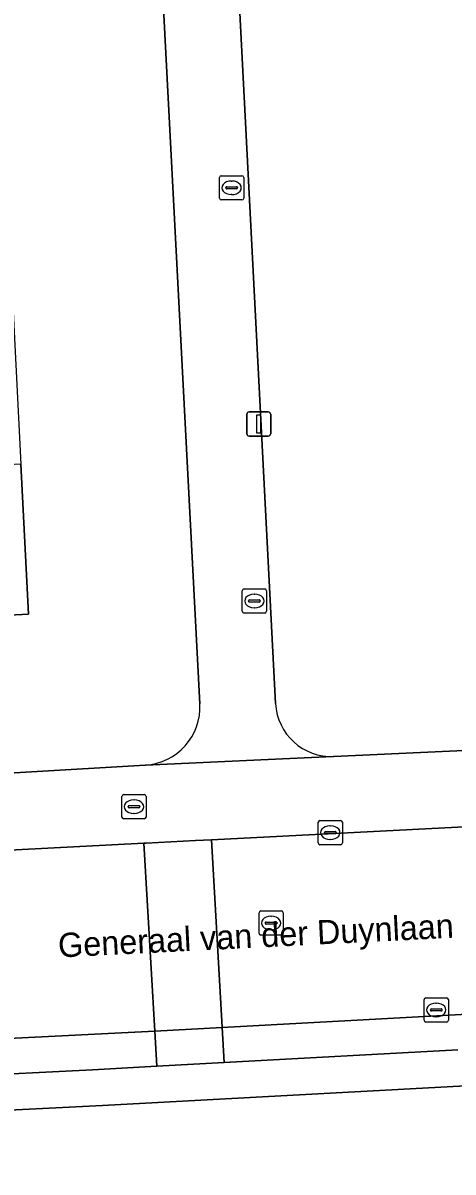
# Model space of a CAD drawing. Extents: x 161084 to 161928, y 385354 to 386522.
# Drawn here: x 161424.42 to 161442.17, y 385436.63 to 385484.1 of the extents above; entities that cross this region are included whole.
import ezdxf

# ---------------------------------------------------------------- set-up
doc = ezdxf.new("R2010")
doc.units = 0
for name, color, linetype in [('IMGEO_Brandkraan', 7, 'Continuous'), ('IMGEO_Erf', 7, 'Continuous'), ('IMGEO_Kolk', 7, 'Continuous'), ('IMGEO_Lichtmast', 7, 'Continuous'), ('IMGEO_Openbare_ruimte_label', 7, 'Continuous'), ('IMGEO_Pand', 7, 'Continuous'), ('IMGEO_Parkeervlak_open', 7, 'Continuous'), ('IMGEO_Rijbaan_lokaal_open', 7, 'Continuous'), ('IMGEO_Rioolput', 7, 'Continuous'), ('IMGEO_Voetpad_open', 7, 'Continuous')]:
    doc.layers.add(name, color=color, linetype=linetype)

msp = doc.modelspace()

# ---------------------------------------------------------------- linework, layer by layer
at = {"layer": 'IMGEO_Brandkraan'}
for p, q in [((161428.499, 385451.297), (161428.499, 385452.149)), ((161428.574, 385452.223), (161429.426, 385452.223)), ((161428.987, 385452.003), (161429.012, 385452.003)), ((161429.5, 385452.149), (161429.5, 385451.297)), ((161428.758, 385451.717), (161428.758, 385451.729)), ((161429.196, 385451.68), (161428.798, 385451.68)), ((161428.801, 385451.766), (161429.199, 385451.766)), ((161429.01, 385451.443), (161428.985, 385451.443)), ((161429.242, 385451.729), (161429.242, 385451.717)), ((161429.426, 385451.223), (161428.574, 385451.223))]:
    msp.add_line(p, q, dxfattribs=at)
for points in [[(161428.499, 385451.297), (161428.499, 385452.149)], [(161428.574, 385452.223), (161429.426, 385452.223)], [(161429.5, 385452.149), (161429.5, 385451.297)], [(161429.426, 385451.223), (161428.574, 385451.223)]]:
    msp.add_lwpolyline(points, dxfattribs=at)
for centre, radius, start, end in [((161428.576, 385452.147), 0.0765, 91.552, 178.448), ((161428.576, 385452.147), 0.0765, 91.552, 178.448), ((161429.424, 385452.147), 0.0765, 1.552, 88.448), ((161429.424, 385452.147), 0.0765, 1.552, 88.448), ((161428.798, 385451.726), 0.0403, 85.8775, 175.7526), ((161428.795, 385451.716), 0.0366, 178.938, 274.7102), ((161429.199, 385451.723), 0.043, 264.8664, 352.4533), ((161429.203, 385451.728), 0.0386, 1.7309, 96.639), ((161428.576, 385451.299), 0.0765, 181.552, 268.448), ((161428.576, 385451.299), 0.0765, 181.552, 268.448), ((161429.424, 385451.299), 0.0765, 271.552, 358.448), ((161429.424, 385451.299), 0.0765, 271.552, 358.448)]:
    msp.add_arc(centre, radius, start, end, dxfattribs=at)
for centre, major_axis, ratio, start_param, end_param in [((161428.986, 385451.723), (-0.387, 0.002), 0.722429, 4.712389, 7.853982), ((161429.011, 385451.723), (-0.39, 0.002), 0.717154, 1.570796, 4.712389)]:
    msp.add_ellipse(centre, major_axis=major_axis, ratio=ratio, start_param=start_param, end_param=end_param, dxfattribs=at)
at = {"layer": 'IMGEO_Erf'}
for points in [[(161425.182, 385526.476), (161421.216, 385526.254), (161421.535, 385520.062), (161421.846, 385514.041), (161422.156, 385508.02), (161422.467, 385501.999), (161422.57, 385500), (161422.777, 385495.978), (161423.088, 385489.958), (161423.399, 385483.937), (161423.709, 385477.916), (161424.02, 385471.895), (161424.33, 385465.874), (161424.65, 385459.679), (161419.05, 385459.388), (161419.359, 385453.441), (161419.358, 385452.841), (161429.459, 385453.441)], [(161431.723, 385455.97), (161429.425, 385500), (161428.183, 385523.793)], [(161431.344, 385523.866), (161432.575, 385500), (161434.846, 385455.984)], [(161437.255, 385453.799), (161452.179, 385454.491)], [(161531.457, 385435.246), (161530.957, 385444.578), (161522.121, 385444.14), (161514.172, 385443.782), (161506.893, 385443.442), (161489.826, 385442.609), (161472.328, 385441.714), (161462.435, 385441.214), (161462.607, 385437.07), (161459.521, 385436.942), (161459.349, 385441.056), (161451.84, 385440.651), (161445.994, 385440.367), (161427.695, 385439.377), (161410.372, 385438.518), (161399.098, 385437.94), (161399.975, 385420.149)]]:
    msp.add_lwpolyline(points, dxfattribs=at)
for centre, radius, start, end in [((161429.317, 385455.846), 2.409, 273.3757, 2.9535), ((161437.152, 385456.106), 2.309, 183.0219, 272.5611)]:
    msp.add_arc(centre, radius, start, end, dxfattribs=at)
at = {"layer": 'IMGEO_Kolk'}
for p, q in [((161432.53, 385476.864), (161432.53, 385477.716)), ((161432.605, 385477.79), (161433.457, 385477.79)), ((161433.018, 385477.57), (161433.043, 385477.57)), ((161433.531, 385477.716), (161433.531, 385476.864)), ((161432.789, 385477.284), (161432.789, 385477.296)), ((161433.227, 385477.247), (161432.829, 385477.247)), ((161432.832, 385477.333), (161433.23, 385477.333)), ((161433.041, 385477.01), (161433.016, 385477.01)), ((161433.273, 385477.296), (161433.273, 385477.284)), ((161433.457, 385476.79), (161432.605, 385476.79)), ((161433.471, 385459.795), (161433.471, 385460.647)), ((161433.546, 385460.721), (161434.398, 385460.721)), ((161433.959, 385460.501), (161433.984, 385460.501)), ((161434.472, 385460.647), (161434.472, 385459.795)), ((161433.73, 385460.215), (161433.73, 385460.227)), ((161434.168, 385460.178), (161433.77, 385460.178)), ((161433.773, 385460.264), (161434.171, 385460.264)), ((161433.982, 385459.941), (161433.957, 385459.941)), ((161434.214, 385460.227), (161434.214, 385460.215)), ((161434.398, 385459.721), (161433.546, 385459.721)), ((161436.604, 385450.227), (161436.604, 385451.079)), ((161436.679, 385451.153), (161437.531, 385451.153)), ((161437.092, 385450.933), (161437.117, 385450.933)), ((161437.605, 385451.079), (161437.605, 385450.227)), ((161436.863, 385450.647), (161436.863, 385450.659)), ((161437.301, 385450.61), (161436.903, 385450.61)), ((161436.906, 385450.696), (161437.304, 385450.696)), ((161437.115, 385450.373), (161437.09, 385450.373)), ((161437.347, 385450.659), (161437.347, 385450.647)), ((161437.531, 385450.153), (161436.679, 385450.153)), ((161440.979, 385442.901), (161440.979, 385443.753)), ((161441.054, 385443.827), (161441.906, 385443.827)), ((161441.98, 385443.753), (161441.98, 385442.901)), ((161441.238, 385443.321), (161441.238, 385443.333)), ((161441.676, 385443.284), (161441.278, 385443.284)), ((161441.281, 385443.37), (161441.679, 385443.37)), ((161441.467, 385443.607), (161441.492, 385443.607)), ((161441.722, 385443.333), (161441.722, 385443.321)), ((161441.906, 385442.827), (161441.054, 385442.827)), ((161441.49, 385443.047), (161441.465, 385443.047))]:
    msp.add_line(p, q, dxfattribs=at)
for points in [[(161432.53, 385476.864), (161432.53, 385477.716)], [(161432.605, 385477.79), (161433.457, 385477.79)], [(161433.531, 385477.716), (161433.531, 385476.864)], [(161433.457, 385476.79), (161432.605, 385476.79)], [(161433.471, 385459.795), (161433.471, 385460.647)], [(161433.546, 385460.721), (161434.398, 385460.721)], [(161434.472, 385460.647), (161434.472, 385459.795)], [(161434.398, 385459.721), (161433.546, 385459.721)], [(161436.604, 385450.227), (161436.604, 385451.079)], [(161436.679, 385451.153), (161437.531, 385451.153)], [(161437.605, 385451.079), (161437.605, 385450.227)], [(161437.531, 385450.153), (161436.679, 385450.153)], [(161440.979, 385442.901), (161440.979, 385443.753)], [(161441.054, 385443.827), (161441.906, 385443.827)], [(161441.98, 385443.753), (161441.98, 385442.901)], [(161441.906, 385442.827), (161441.054, 385442.827)]]:
    msp.add_lwpolyline(points, dxfattribs=at)
for centre, radius, start, end in [((161432.607, 385477.714), 0.0765, 91.552, 178.448), ((161432.607, 385477.714), 0.0765, 91.552, 178.448), ((161433.455, 385477.714), 0.0765, 1.552, 88.448), ((161433.455, 385477.714), 0.0765, 1.552, 88.448), ((161432.829, 385477.293), 0.0403, 85.8775, 175.7526), ((161432.826, 385477.283), 0.0366, 178.938, 274.7102), ((161433.23, 385477.29), 0.043, 264.8664, 352.4533), ((161433.234, 385477.295), 0.0386, 1.7309, 96.639), ((161432.607, 385476.866), 0.0765, 181.552, 268.448), ((161432.607, 385476.866), 0.0765, 181.552, 268.448), ((161433.455, 385476.866), 0.0765, 271.552, 358.448), ((161433.455, 385476.866), 0.0765, 271.552, 358.448), ((161433.548, 385460.645), 0.0765, 91.552, 178.448), ((161433.548, 385460.645), 0.0765, 91.552, 178.448), ((161434.396, 385460.645), 0.0765, 1.552, 88.448), ((161434.396, 385460.645), 0.0765, 1.552, 88.448), ((161433.77, 385460.224), 0.0403, 85.8775, 175.7526), ((161433.767, 385460.214), 0.0366, 178.938, 274.7102), ((161434.171, 385460.221), 0.043, 264.8664, 352.4533), ((161434.175, 385460.226), 0.0386, 1.7309, 96.639), ((161433.548, 385459.797), 0.0765, 181.552, 268.448), ((161433.548, 385459.797), 0.0765, 181.552, 268.448), ((161434.396, 385459.797), 0.0765, 271.552, 358.448), ((161434.396, 385459.797), 0.0765, 271.552, 358.448), ((161436.681, 385451.077), 0.0765, 91.552, 178.448), ((161436.681, 385451.077), 0.0765, 91.552, 178.448), ((161437.529, 385451.077), 0.0765, 1.552, 88.448), ((161437.529, 385451.077), 0.0765, 1.552, 88.448), ((161436.903, 385450.656), 0.0403, 85.8775, 175.7526), ((161436.9, 385450.646), 0.0366, 178.938, 274.7102), ((161437.304, 385450.653), 0.043, 264.8664, 352.4533), ((161437.308, 385450.658), 0.0386, 1.7309, 96.639), ((161436.681, 385450.229), 0.0765, 181.552, 268.448), ((161436.681, 385450.229), 0.0765, 181.552, 268.448), ((161437.529, 385450.229), 0.0765, 271.552, 358.448), ((161437.529, 385450.229), 0.0765, 271.552, 358.448), ((161441.056, 385443.751), 0.0765, 91.552, 178.448), ((161441.056, 385443.751), 0.0765, 91.552, 178.448), ((161441.904, 385443.751), 0.0765, 1.552, 88.448), ((161441.904, 385443.751), 0.0765, 1.552, 88.448), ((161441.278, 385443.33), 0.0403, 85.8775, 175.7526), ((161441.275, 385443.32), 0.0366, 178.938, 274.7102), ((161441.679, 385443.327), 0.043, 264.8664, 352.4533), ((161441.683, 385443.332), 0.0386, 1.7309, 96.639), ((161441.056, 385442.903), 0.0765, 181.552, 268.448), ((161441.056, 385442.903), 0.0765, 181.552, 268.448), ((161441.904, 385442.903), 0.0765, 271.552, 358.448), ((161441.904, 385442.903), 0.0765, 271.552, 358.448)]:
    msp.add_arc(centre, radius, start, end, dxfattribs=at)
for centre, major_axis, ratio, start_param, end_param in [((161433.017, 385477.29), (-0.387, 0.002), 0.722429, 4.712389, 7.853982), ((161433.042, 385477.29), (-0.39, 0.002), 0.717154, 1.570796, 4.712389), ((161433.958, 385460.221), (-0.387, 0.002), 0.722429, 4.712389, 7.853982), ((161433.983, 385460.221), (-0.39, 0.002), 0.717154, 1.570796, 4.712389), ((161437.091, 385450.653), (-0.387, 0.002), 0.722429, 4.712389, 7.853982), ((161437.116, 385450.653), (-0.39, 0.002), 0.717154, 1.570796, 4.712389), ((161441.466, 385443.327), (-0.387, 0.002), 0.722429, 4.712389, 7.853982), ((161441.491, 385443.327), (-0.39, 0.002), 0.717154, 1.570796, 4.712389)]:
    msp.add_ellipse(centre, major_axis=major_axis, ratio=ratio, start_param=start_param, end_param=end_param, dxfattribs=at)
at = {"layer": 'IMGEO_Lichtmast'}
for p, q in [((161433.655, 385467.132), (161433.655, 385467.932)), ((161433.655, 385467.932), (161433.655, 385467.132)), ((161433.755, 385468.032), (161434.545, 385468.032)), ((161434.545, 385468.032), (161433.755, 385468.032)), ((161434.645, 385467.932), (161434.645, 385467.132)), ((161434.645, 385467.132), (161434.645, 385467.932)), ((161434.545, 385467.032), (161433.755, 385467.032)), ((161433.755, 385467.032), (161434.545, 385467.032))]:
    msp.add_line(p, q, dxfattribs=at)
msp.add_lwpolyline([(161434.075, 385467.907), (161434.225, 385467.907), (161434.225, 385467.157), (161434.075, 385467.157), (161434.075, 385467.907)], dxfattribs=at)
for centre, start, end in [((161433.755, 385467.932), 90, 180), ((161433.755, 385467.932), 90, 180), ((161434.545, 385467.932), 0, 90), ((161434.545, 385467.932), 360, 90), ((161433.755, 385467.132), 180, 270), ((161433.755, 385467.132), 180, 270), ((161434.545, 385467.132), 270, 0), ((161434.545, 385467.132), 270, 0)]:
    msp.add_arc(centre, 0.1, start, end, dxfattribs=at)
at = {"layer": 'IMGEO_Pand'}
msp.add_lwpolyline([(161416.914, 385459.279), (161419.05, 385459.388), (161424.65, 385459.679), (161424.33, 385465.874), (161416.6, 385465.475), (161416.902, 385459.524)], close=True, dxfattribs=at)
at = {"layer": 'IMGEO_Parkeervlak_open'}
for points in [[(161445.036, 385443.271), (161432.642, 385442.6), (161432.725, 385441.151), (161442.368, 385441.672)], [(161429.859, 385442.449), (161417.213, 385441.82), (161401.854, 385441.064), (161402.728, 385440.207)], [(161404.174, 385439.704), (161416.234, 385440.298), (161427.286, 385440.857), (161429.944, 385441.001), (161429.859, 385442.449)]]:
    msp.add_lwpolyline(points, dxfattribs=at)
msp.add_lwpolyline([(161432.642, 385442.6), (161429.859, 385442.449), (161429.944, 385441.001), (161432.725, 385441.151)], close=True, dxfattribs=at)
at = {"layer": 'IMGEO_Rijbaan_lokaal_open'}
for points in [[(161492.726, 385453.458), (161492.59, 385453.451), (161486.217, 385453.125), (161473.888, 385452.493), (161472.44, 385452.419), (161465.671, 385452.072), (161464.474, 385452.011), (161451.203, 385451.331), (161432.195, 385450.358), (161432.64, 385442.621), (161432.642, 385442.6), (161445.036, 385443.271), (161445.878, 385443.299), (161451.721, 385443.604), (161452.403, 385443.64), (161465.166, 385444.284), (161482.532, 385445.186), (161493.179, 385445.719)], [(161432.195, 385450.358), (161431.539, 385450.324), (161429.502, 385450.219), (161429.402, 385450.214), (161429.859, 385442.449), (161432.642, 385442.6), (161432.64, 385442.621)]]:
    msp.add_lwpolyline(points, close=True, dxfattribs=at)
for points in [[(161429.402, 385450.214), (161420.142, 385449.74), (161407.241, 385449.079), (161406.226, 385449.027), (161399.328, 385448.674), (161398.109, 385448.611), (161384.362, 385447.912), (161382.433, 385448.035), (161356.06, 385452.696), (161354.803, 385445.84), (161379.871, 385441.275), (161396.667, 385441.355), (161399.543, 385441.489), (161400.55, 385441.508)], [(161401.854, 385441.064), (161417.213, 385441.82), (161429.859, 385442.449), (161429.402, 385450.214)]]:
    msp.add_lwpolyline(points, dxfattribs=at)
at = {"layer": 'IMGEO_Rioolput'}
for p, q in [((161434.163, 385446.489), (161434.163, 385447.341)), ((161434.238, 385447.415), (161435.09, 385447.415)), ((161434.651, 385447.195), (161434.676, 385447.195)), ((161435.164, 385447.341), (161435.164, 385446.489)), ((161434.422, 385446.909), (161434.422, 385446.921)), ((161434.86, 385446.872), (161434.462, 385446.872)), ((161434.465, 385446.958), (161434.863, 385446.958)), ((161434.674, 385446.635), (161434.649, 385446.635)), ((161434.906, 385446.921), (161434.906, 385446.909)), ((161435.09, 385446.415), (161434.238, 385446.415))]:
    msp.add_line(p, q, dxfattribs=at)
for points in [[(161434.163, 385446.489), (161434.163, 385447.341)], [(161434.238, 385447.415), (161435.09, 385447.415)], [(161435.164, 385447.341), (161435.164, 385446.489)], [(161435.09, 385446.415), (161434.238, 385446.415)]]:
    msp.add_lwpolyline(points, dxfattribs=at)
for centre, radius, start, end in [((161434.24, 385447.339), 0.0765, 91.552, 178.448), ((161434.24, 385447.339), 0.0765, 91.552, 178.448), ((161435.088, 385447.339), 0.0765, 1.552, 88.448), ((161435.088, 385447.339), 0.0765, 1.552, 88.448), ((161434.462, 385446.918), 0.0403, 85.8775, 175.7526), ((161434.459, 385446.908), 0.0366, 178.938, 274.7102), ((161434.863, 385446.915), 0.043, 264.8664, 352.4533), ((161434.867, 385446.92), 0.0386, 1.7309, 96.639), ((161434.24, 385446.491), 0.0765, 181.552, 268.448), ((161434.24, 385446.491), 0.0765, 181.552, 268.448), ((161435.088, 385446.491), 0.0765, 271.552, 358.448), ((161435.088, 385446.491), 0.0765, 271.552, 358.448)]:
    msp.add_arc(centre, radius, start, end, dxfattribs=at)
for centre, major_axis, ratio, start_param, end_param in [((161434.65, 385446.915), (-0.387, 0.002), 0.722429, 4.712389, 7.853982), ((161434.675, 385446.915), (-0.39, 0.002), 0.717154, 1.570796, 4.712389)]:
    msp.add_ellipse(centre, major_axis=major_axis, ratio=ratio, start_param=start_param, end_param=end_param, dxfattribs=at)
at = {"layer": 'IMGEO_Voetpad_open'}
for points in [[(161426.161, 385564.988), (161427.837, 385531.732), (161427.843, 385531.686), (161428.188, 385523.829), (161428.183, 385523.793), (161429.425, 385500), (161431.723, 385455.97)], [(161434.846, 385455.984), (161432.575, 385500), (161431.344, 385523.866)], [(161452.179, 385454.491), (161437.255, 385453.799), (161437.224, 385453.793), (161429.472, 385453.44), (161429.459, 385453.441), (161419.358, 385452.841)], [(161429.459, 385453.441), (161429.472, 385453.44), (161437.224, 385453.793), (161437.255, 385453.799)], [(161420.142, 385449.74), (161429.402, 385450.214), (161429.502, 385450.219), (161431.539, 385450.324), (161432.195, 385450.358), (161451.203, 385451.331)], [(161391.326, 385437.568), (161399.098, 385437.94), (161410.372, 385438.518), (161427.695, 385439.377), (161445.994, 385440.367), (161445.878, 385443.299), (161445.036, 385443.271)], [(161442.368, 385441.672), (161432.725, 385441.151), (161429.944, 385441.001), (161427.286, 385440.857), (161416.234, 385440.298), (161404.174, 385439.704)]]:
    msp.add_lwpolyline(points, dxfattribs=at)
for centre, radius, start, end in [((161429.317, 385455.846), 2.409, 273.3757, 2.9535), ((161437.152, 385456.106), 2.309, 183.0219, 272.5611)]:
    msp.add_arc(centre, radius, start, end, dxfattribs=at)

# ---------------------------------------------------------------- texts
at = {"layer": 'IMGEO_Openbare_ruimte_label'}
msp.add_text('Generaal van der Duynlaan', height=1, rotation=2.8653, dxfattribs=at).set_placement((161425.889, 385445.494))

doc.saveas('drawing.dxf')
